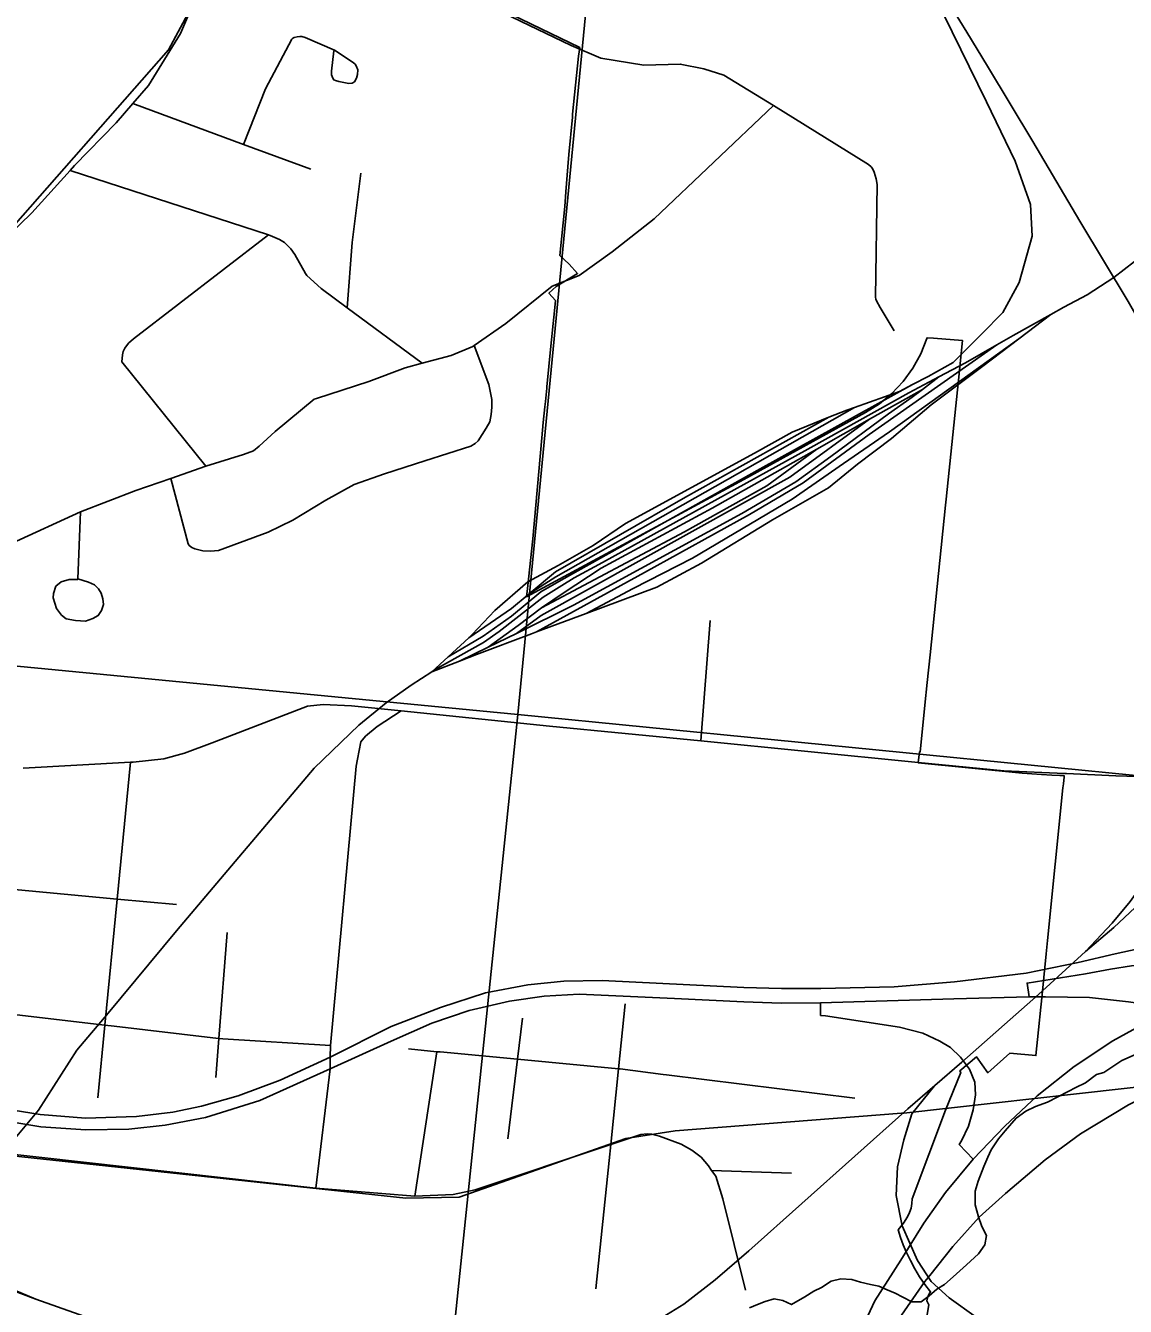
# Model space of a CAD drawing. Extents: x 0 to 34, y -3.9 to 26.2.
# Drawn here: x 3.386 to 4.053, y 14.888 to 15.665 of the extents above; entities that cross this region are included whole.
import ezdxf

# ---------------------------------------------------------------- set-up
doc = ezdxf.new("R2010")
doc.units = 0
for name, color, linetype in [('GM_X_City_Street', 7, 'Continuous'), ('GM_X_County_Road', 7, 'Continuous'), ('GM_X_Interchange_Ramps', 7, 'Continuous'), ('GM_X_Interstate_Route', 7, 'Continuous'), ('GM_X_Minor_River', 7, 'Continuous'), ('GM_X_Rail_Line', 7, 'Continuous'), ('GM_X_Section', 7, 'Continuous'), ('GM_X_State_Route', 7, 'Continuous'), ('GM_X_US_Route', 7, 'Continuous')]:
    doc.layers.add(name, color=color, linetype=linetype)

msp = doc.modelspace()

# ---------------------------------------------------------------- linework, layer by layer
at = {"layer": 'GM_X_City_Street'}
for p, q in [((3.52672, 15.74471), (3.71723, 15.65282)), ((3.49569, 15.39775), (3.44488, 15.4609)), ((3.79577, 15.231), (3.80155, 15.30401)), ((3.62253, 14.95483), (3.63589, 15.04253)), ((3.775, 15.02856), (3.88929, 15.01435)), ((3.8024, 14.97052), (3.85084, 14.9688))]:
    msp.add_line(p, q, dxfattribs=at)
for points in [[(3.51866, 15.59287), (3.53193, 15.6266), (3.54781, 15.6566), (3.54847, 15.65721), (3.54934, 15.65764), (3.55113, 15.65811), (3.55271, 15.65835), (3.55402, 15.65827), (3.55606, 15.65763), (3.57374, 15.65006), (3.58499, 15.64261), (3.58627, 15.6415), (3.58688, 15.64059), (3.58793, 15.63799), (3.5877, 15.63531), (3.58707, 15.63307), (3.58589, 15.63082), (3.58445, 15.63004), (3.58246, 15.62975), (3.57641, 15.63101), (3.5744, 15.63156), (3.57329, 15.63207), (3.57266, 15.63298), (3.57197, 15.63501), (3.57198, 15.63718), (3.57336, 15.64968)], [(3.71723, 15.65282), (3.73523, 15.64521), (3.76134, 15.64087), (3.78338, 15.64155), (3.79774, 15.63859), (3.80982, 15.63492), (3.83985, 15.61637), (3.8976, 15.58068), (3.89907, 15.57927), (3.89998, 15.57822), (3.90093, 15.57605), (3.90209, 15.57202), (3.90268, 15.56842), (3.90174, 15.50009), (3.90197, 15.49901), (3.9024, 15.498), (3.90466, 15.49395), (3.91311, 15.47972)], [(3.45158, 15.61765), (3.51866, 15.59287), (3.55945, 15.57781)], [(3.70568, 15.50686), (3.72206, 15.51332), (3.74207, 15.52771), (3.76752, 15.54769), (3.83985, 15.61637)], [(3.62681, 15.46009), (3.58151, 15.49374), (3.56564, 15.50553), (3.55706, 15.5133), (3.55609, 15.51458), (3.54972, 15.52598), (3.54736, 15.52952), (3.54341, 15.53333), (3.54045, 15.5352), (3.53477, 15.53768), (3.53383, 15.53798), (3.41351, 15.5771)], [(3.58151, 15.49374), (3.58439, 15.53325), (3.58976, 15.5753)], [(3.44488, 15.4609), (3.44527, 15.4652), (3.44559, 15.46718), (3.44656, 15.46923), (3.44884, 15.47218), (3.45198, 15.47481), (3.53383, 15.53798)], [(3.37825, 15.35099), (3.41983, 15.36992), (3.45323, 15.38288), (3.47462, 15.39018), (3.49569, 15.39775), (3.51854, 15.40472), (3.52465, 15.40694), (3.52812, 15.40984), (3.53779, 15.41875), (3.56142, 15.43831), (3.56283, 15.43875), (3.57849, 15.44375), (3.59452, 15.44912), (3.61669, 15.4574), (3.62681, 15.46009), (3.64454, 15.46481), (3.65754, 15.47024), (3.65835, 15.4708), (3.67755, 15.48427), (3.70568, 15.50686)], [(3.47462, 15.39018), (3.48513, 15.35048), (3.4856, 15.34956), (3.48735, 15.34826), (3.48898, 15.34759), (3.49389, 15.34635), (3.4986, 15.3462), (3.50338, 15.34654), (3.53357, 15.3577), (3.54851, 15.36499), (3.56847, 15.37712), (3.58573, 15.38664), (3.60407, 15.3931), (3.62851, 15.40096), (3.65638, 15.40988), (3.659, 15.41138), (3.66079, 15.41299), (3.66569, 15.42071), (3.66796, 15.42465), (3.66883, 15.42893), (3.66919, 15.43345), (3.66905, 15.43805), (3.66734, 15.44726), (3.65835, 15.4708)], [(3.41983, 15.36992), (3.41804, 15.32929), (3.42459, 15.32732), (3.42823, 15.32567), (3.43058, 15.32334), (3.4323, 15.32065), (3.43325, 15.31729), (3.43369, 15.31378), (3.43253, 15.31019), (3.43052, 15.30701), (3.42732, 15.30525), (3.42287, 15.30375), (3.41671, 15.30414), (3.41113, 15.30513), (3.40831, 15.30727), (3.40519, 15.3113), (3.40317, 15.31787), (3.40343, 15.32048), (3.40473, 15.32484), (3.40805, 15.32745), (3.41287, 15.32894), (3.41804, 15.32891)], [(3.56247, 14.95984), (3.57105, 15.03222), (3.57119, 15.03928), (3.57132, 15.04635), (3.58697, 15.21572), (3.58771, 15.22001), (3.58981, 15.2305), (3.59264, 15.23383), (3.59958, 15.23976), (3.61418, 15.24929)], [(3.43017, 15.01458), (3.43447, 15.0586), (3.44194, 15.1351), (3.45004, 15.21814)], [(3.11642, 15.16721), (3.17734, 15.16074), (3.24495, 15.15355), (3.30982, 15.14747), (3.37767, 15.14112), (3.44194, 15.1351), (3.47797, 15.13172)], [(3.50174, 15.0268), (3.50364, 15.05053), (3.50876, 15.11477)], [(3.73223, 14.89867), (3.74023, 14.97644), (3.74123, 14.98619), (3.74596, 15.03215), (3.75, 15.07149)], [(3.37424, 15.06562), (3.43447, 15.0586), (3.4401, 15.05794), (3.5, 15.05096), (3.50364, 15.05053), (3.50599, 15.05026), (3.57132, 15.04635)], [(3.68782, 15.06277), (3.68479, 15.03792), (3.67892, 14.98967)], [(3.61857, 15.04417), (3.63589, 15.04253), (3.63787, 15.04235), (3.68479, 15.03792), (3.74596, 15.03215), (3.74696, 15.03206), (3.7731, 15.0288), (3.775, 15.02856)], [(3.12465, 15.01407), (3.14684, 15.00537), (3.16715, 15.00025), (3.3654, 14.98179), (3.56247, 14.95984), (3.62253, 14.95483), (3.64569, 14.95588), (3.65903, 14.95865), (3.74123, 14.98619), (3.75947, 14.9923), (3.76334, 14.99272), (3.76597, 14.99253), (3.77084, 14.99131), (3.78402, 14.98649), (3.79037, 14.98271), (3.79602, 14.97864), (3.80042, 14.97327), (3.8024, 14.97052), (3.8049, 14.96707), (3.80918, 14.95331), (3.82291, 14.89796)]]:
    msp.add_lwpolyline(points, dxfattribs=at)
at = {"layer": 'GM_X_County_Road'}
for points in [[(3.38496, 15.21446), (3.45004, 15.21814), (3.45162, 15.21823), (3.47026, 15.22013), (3.48285, 15.22368), (3.49967, 15.22979), (3.55743, 15.25217), (3.56694, 15.25312), (3.584, 15.25239), (3.61418, 15.24929), (3.70411, 15.24007), (3.79577, 15.231), (3.92568, 15.21814)], [(3.92568, 15.21814), (3.92768, 15.21795), (3.97958, 15.21281), (4.01652, 15.21123)], [(4.01652, 15.21123), (4.01752, 15.21119), (4.04748, 15.20991), (4.11312, 15.20782), (4.12342, 15.21027), (4.12458, 15.21076), (4.12717, 15.21184)]]:
    msp.add_lwpolyline(points, dxfattribs=at)
at = {"layer": 'GM_X_Interchange_Ramps'}
for points in [[(3.55588, 15.73232), (3.72245, 15.65158), (3.72168, 15.64632), (3.71812, 15.61108), (3.71803, 15.61026), (3.71795, 15.60936), (3.7158, 15.58662), (3.71521, 15.57922), (3.71402, 15.56408), (3.71331, 15.55525), (3.71038, 15.52555), (3.71593, 15.52011), (3.72113, 15.51456), (3.70806, 15.50667), (3.7037, 15.50268), (3.70766, 15.49811), (3.70725, 15.49394), (3.70571, 15.47835), (3.70531, 15.47436), (3.70493, 15.47053), (3.70248, 15.44577), (3.7024, 15.44495), (3.70161, 15.43695), (3.70128, 15.43372), (3.7003, 15.42426), (3.69943, 15.4149), (3.6939, 15.3535), (3.69069, 15.32345), (3.69016, 15.31843), (3.82191, 15.38951), (3.8957, 15.43019), (3.90409, 15.43552), (3.91175, 15.44185), (3.91855, 15.44909), (3.9244, 15.45713), (3.92921, 15.46582), (3.93289, 15.47505), (3.93301, 15.47555), (3.93684, 15.47522), (3.95451, 15.47383), (3.95412, 15.47006), (3.95264, 15.45568), (3.94861, 15.41663), (3.94459, 15.37775), (3.94421, 15.37405), (3.93483, 15.28318), (3.93309, 15.26637), (3.93167, 15.25262), (3.92875, 15.22427), (3.92834, 15.22431), (3.92756, 15.2178), (3.99067, 15.21152), (4.00245, 15.21058), (4.00872, 15.21019), (4.01345, 15.20999), (4.01607, 15.21004), (4.01607, 15.2092), (4.01565, 15.20496), (4.01541, 15.2026), (4.00604, 15.11006), (4.00521, 15.10193), (4.00231, 15.07321), (4.00193, 15.06951), (4.00055, 15.05585), (3.99898, 15.04015), (3.98315, 15.04156), (3.96985, 15.02975), (3.96294, 15.03942), (3.95279, 15.03089), (3.95342, 15.03), (3.94425, 15.00702), (3.92393, 14.95326), (3.92384, 14.95043), (3.92333, 14.94763), (3.9224, 14.94495), (3.92109, 14.94244), (3.91868, 14.93858), (3.91555, 14.93442), (3.91692, 14.92989), (3.91852, 14.92543), (3.92035, 14.92106), (3.92289, 14.91579), (3.92552, 14.91079), (3.92845, 14.90596), (3.93168, 14.90132), (3.93518, 14.89689), (3.93479, 14.89635), (3.93397, 14.89482), (3.93336, 14.89319), (3.93297, 14.8915), (3.93401, 14.88899), (3.92836, 14.85519)], [(3.92836, 14.85519), (3.93401, 14.88899), (3.93297, 14.8915), (3.93336, 14.89319), (3.93397, 14.89482), (3.93479, 14.89635), (3.93518, 14.89689), (3.93168, 14.90132), (3.92845, 14.90596), (3.92552, 14.91079), (3.92289, 14.91579), (3.92035, 14.92106), (3.91852, 14.92543), (3.91692, 14.92989), (3.91555, 14.93442), (3.91868, 14.93858), (3.92109, 14.94244), (3.9224, 14.94495), (3.92333, 14.94763), (3.92384, 14.95043), (3.92393, 14.95326), (3.94425, 15.00702), (3.95342, 15.03), (3.95279, 15.03089), (3.96294, 15.03942), (3.96985, 15.02975), (3.98315, 15.04156), (3.99898, 15.04015), (4.00055, 15.05585), (4.00193, 15.06951), (4.00231, 15.07321), (4.00521, 15.10193), (4.00604, 15.11006), (4.01541, 15.2026), (4.01565, 15.20496), (4.01607, 15.2092), (4.01607, 15.21004), (4.01345, 15.20999), (4.00872, 15.21019), (4.00245, 15.21058), (3.99067, 15.21152), (3.92756, 15.2178), (3.92834, 15.22431), (3.92875, 15.22427), (3.93167, 15.25262), (3.93309, 15.26637), (3.93483, 15.28318), (3.94421, 15.37405), (3.94459, 15.37775), (3.94861, 15.41663), (3.95264, 15.45568), (3.95412, 15.47006), (3.95451, 15.47383), (3.93684, 15.47522), (3.93301, 15.47555), (3.93289, 15.47505), (3.92921, 15.46582), (3.9244, 15.45713), (3.91855, 15.44909), (3.91175, 15.44185), (3.90409, 15.43552), (3.8957, 15.43019), (3.82191, 15.38951), (3.69016, 15.31843), (3.69069, 15.32345), (3.6939, 15.3535), (3.69943, 15.4149), (3.7003, 15.42426), (3.70128, 15.43372), (3.70161, 15.43695), (3.7024, 15.44495), (3.70248, 15.44577), (3.70493, 15.47053), (3.70531, 15.47436), (3.70571, 15.47835), (3.70725, 15.49394), (3.70766, 15.49811), (3.7037, 15.50268), (3.70806, 15.50667), (3.72113, 15.51456), (3.71593, 15.52011), (3.71038, 15.52555), (3.71331, 15.55525), (3.71402, 15.56408), (3.71521, 15.57922), (3.7158, 15.58662), (3.71795, 15.60936), (3.71803, 15.61026), (3.71812, 15.61108), (3.72168, 15.64632), (3.72245, 15.65158), (3.55588, 15.73232)], [(4.0038, 15.08578), (4.02906, 15.08985), (4.04415, 15.09257), (4.05701, 15.09455), (4.07062, 15.09578), (4.08299, 15.09652), (4.09486, 15.09603), (4.10921, 15.0943), (4.11811, 15.09232), (4.12454, 15.09059), (4.13428, 15.08802), (4.14384, 15.0844), (4.15274, 15.07946), (4.16461, 15.07179), (4.17353, 15.06573), (4.18742, 15.05503), (4.22645, 15.0196), (4.23857, 15.00995), (4.24896, 15.00278), (4.2596, 14.99635), (4.26925, 14.99165), (4.28433, 14.98658), (4.28349, 14.98351)], [(3.99501, 15.07587), (3.99369, 15.08416), (4.0038, 15.08578)], [(3.86839, 15.0721), (3.86841, 15.06456), (3.87153, 15.06419), (3.91635, 15.05731), (3.93044, 15.05377), (3.94071, 15.04898), (3.94713, 15.04508), (3.95327, 15.03918), (3.95884, 15.03198), (3.962, 15.02407), (3.96238, 15.0164), (3.96093, 15.0072), (3.95809, 14.99743), (3.95386, 14.98847), (3.95253, 14.98619), (3.96088, 14.97739)]]:
    msp.add_lwpolyline(points, dxfattribs=at)
at = {"layer": 'GM_X_Interstate_Route'}
for points in [[(3.96088, 14.97739), (3.98011, 14.99741), (3.99985, 15.01583), (4.02222, 15.0336), (4.04569, 15.04917), (4.07211, 15.06376), (4.08308, 15.0688), (4.10567, 15.07889), (4.12717, 15.08591), (4.13428, 15.08802), (4.14243, 15.09041), (4.17752, 15.09998), (4.21058, 15.10671), (4.25096, 15.11373), (4.29236, 15.11885)], [(3.93469, 14.90688), (3.94856, 14.92435), (3.96457, 14.94212), (3.98058, 14.95659), (4.00471, 14.97699), (4.02598, 14.99278), (4.05516, 15.01033), (4.07278, 15.01917), (4.11679, 15.03511), (4.15363, 15.04564), (4.17942, 15.05281)], [(3.38801, 14.1), (3.41248, 14.12163), (3.43409, 14.14367), (3.45317, 14.16626), (3.4683, 14.18666), (3.48398, 14.21101), (3.50494, 14.24769), (3.53125, 14.29775), (3.55352, 14.34094), (3.57326, 14.37581), (3.59047, 14.40281), (3.62787, 14.45433), (3.67897, 14.52079), (3.6987, 14.54591), (3.74565, 14.60808), (3.77087, 14.64449), (3.79017, 14.67585), (3.854, 14.79758), (3.8858, 14.85812), (3.90137, 14.89136), (3.91705, 14.91604), (3.93098, 14.93852), (3.94425, 14.95705), (3.96088, 14.97739)], [(3.40993, 14.1), (3.4191, 14.10779), (3.44016, 14.12907), (3.45858, 14.15012), (3.47415, 14.16986), (3.48907, 14.19289), (3.51755, 14.24077), (3.52082, 14.24626), (3.54456, 14.29356), (3.56583, 14.33392), (3.58557, 14.36879), (3.60936, 14.40478), (3.64018, 14.44731), (3.69129, 14.51377), (3.7124, 14.54066), (3.75796, 14.60106), (3.78319, 14.63747), (3.80249, 14.66884), (3.86631, 14.79056), (3.89812, 14.8511), (3.91742, 14.88268), (3.93167, 14.90308), (3.93469, 14.90688)]]:
    msp.add_lwpolyline(points, dxfattribs=at)
at = {"layer": 'GM_X_Minor_River'}
for points in [[(4.0597, 15.04094), (4.05119, 15.03711), (4.04495, 15.03319), (4.04027, 15.02996), (4.03565, 15.02863), (4.029, 15.02359), (4.02318, 15.02079), (4.01853, 15.01832), (4.00612, 15.01199), (3.99879, 15.00926), (3.99298, 15.00646), (3.98711, 15.00214), (3.98034, 14.99444), (3.97636, 14.98966), (3.97191, 14.983), (3.96984, 14.97853), (3.96734, 14.97293), (3.96394, 14.96395), (3.96219, 14.95794), (3.96224, 14.94957), (3.96423, 14.94227), (3.96628, 14.93648), (3.96911, 14.93104), (3.96812, 14.92538), (3.96411, 14.91984), (3.95701, 14.91329), (3.94874, 14.90604), (3.94361, 14.90131), (3.93894, 14.89846), (3.93423, 14.89447), (3.92953, 14.89087), (3.92382, 14.89073), (3.91823, 14.89362), (3.91377, 14.89608), (3.90891, 14.89819), (3.90368, 14.9003), (3.89877, 14.90127), (3.89275, 14.90266)], [(3.89275, 14.90266), (3.8875, 14.9044), (3.88067, 14.90468), (3.87492, 14.9034), (3.86906, 14.89946), (3.86442, 14.89737), (3.85896, 14.8938), (3.8508, 14.88919), (3.84558, 14.89169), (3.84029, 14.89267), (3.83491, 14.891), (3.83028, 14.88929), (3.82526, 14.88721)]]:
    msp.add_lwpolyline(points, dxfattribs=at)
at = {"layer": 'GM_X_Rail_Line'}
for p, q in [((3.98868, 15.47486), (4.00812, 15.48966)), ((3.93016, 15.44421), (3.94023, 15.45183)), ((3.89807, 15.42609), (3.93016, 15.44421)), ((3.8661, 15.40804), (3.89807, 15.42609)), ((3.69632, 15.29719), (3.72628, 15.30838)), ((3.66697, 15.28795), (3.68403, 15.29626)), ((3.65514, 15.29364), (3.6426, 15.28195)), ((3.6426, 15.28195), (3.63283, 15.27303)), ((3.64947, 15.27943), (3.66697, 15.28795)), ((3.63283, 15.27303), (3.64947, 15.27943)), ((3.91898, 15.00528), (3.91749, 15.00516)), ((3.39268, 14.89234), (3.45648, 14.86993))]:
    msp.add_line(p, q, dxfattribs=at)
for points in [[(2.94008, 15.07294), (3.00886, 15.28321), (3.03071, 15.3486), (3.04618, 15.37159), (3.09804, 15.41964), (3.12595, 15.43671), (3.33412, 15.50792), (3.36836, 15.53122), (3.47311, 15.65013), (3.49206, 15.68568), (3.50586, 15.72675), (3.53495, 15.75895), (3.70992, 15.89324)], [(3.90747, 15.73563), (3.94297, 15.67184), (3.96911, 15.61857), (3.98637, 15.58257), (3.99574, 15.55643), (3.99673, 15.53719), (3.98884, 15.50908), (3.97897, 15.49083), (3.96615, 15.47801), (3.94889, 15.4605), (3.9336, 15.45211), (3.92424, 15.44716)], [(4.05494, 15.4976), (4.02565, 15.54627), (3.99705, 15.59463), (3.96961, 15.64026), (3.9572, 15.66098), (3.94858, 15.67475)], [(4.00812, 15.48966), (4.01597, 15.49402), (4.03017, 15.50169), (4.04615, 15.5121), (4.07763, 15.53643)], [(4.02913, 15.10324), (4.0453, 15.1204), (4.05608, 15.13373), (4.06572, 15.14705), (4.07735, 15.16563), (4.0867, 15.18265), (4.09422, 15.19782), (4.0989, 15.20902), (4.10514, 15.22675), (4.10911, 15.23993), (4.11251, 15.25468), (4.11549, 15.27084), (4.11733, 15.28701), (4.11804, 15.30474), (4.1179, 15.32345), (4.11719, 15.33777), (4.11549, 15.35323), (4.11251, 15.36996), (4.10826, 15.38783), (4.10358, 15.40272), (4.09833, 15.41732), (4.08912, 15.4376), (4.05494, 15.4976)], [(3.97527, 15.47124), (3.98527, 15.47698), (4.00812, 15.48966)], [(3.72628, 15.30838), (3.75481, 15.32338), (3.79081, 15.34188), (3.85123, 15.37764), (3.8823, 15.39934), (3.91017, 15.41857), (3.98868, 15.47486)], [(3.72628, 15.30838), (3.76911, 15.32437), (3.79624, 15.33892), (3.8394, 15.36506), (3.87318, 15.38454), (3.89094, 15.39885), (3.9114, 15.41438), (3.93557, 15.43485), (3.96689, 15.45828), (3.98868, 15.47486)], [(3.69632, 15.29719), (3.76171, 15.33325), (3.82534, 15.36827), (3.85789, 15.3875), (3.89784, 15.41685), (3.97527, 15.47124)], [(3.94023, 15.45183), (3.95636, 15.46037), (3.97527, 15.47124)], [(3.63283, 15.27303), (3.63474, 15.27428), (3.66402, 15.29068), (3.67367, 15.29748), (3.70033, 15.31815), (3.71148, 15.32536), (3.7191, 15.32998), (3.73623, 15.33923), (3.86079, 15.40792), (3.92204, 15.44211), (3.94023, 15.45183)], [(3.6426, 15.28195), (3.66381, 15.29453), (3.68107, 15.30662), (3.69883, 15.32141), (3.71116, 15.32856), (3.83175, 15.39613), (3.92424, 15.44716)], [(3.68403, 15.29626), (3.71856, 15.31327), (3.82065, 15.36901), (3.85345, 15.38824), (3.87466, 15.40353), (3.90968, 15.42943), (3.92398, 15.43954), (3.93016, 15.44421)], [(3.92424, 15.44716), (3.91634, 15.44299), (3.88908, 15.43334)], [(3.88908, 15.43334), (3.70795, 15.33054), (3.69168, 15.32018)], [(3.88908, 15.43334), (3.88428, 15.43164), (3.87353, 15.42731)], [(3.87353, 15.42731), (3.85123, 15.41833), (3.8283, 15.4055), (3.75012, 15.36284), (3.73064, 15.34952), (3.70943, 15.33744), (3.69094, 15.32758), (3.67096, 15.31007), (3.65715, 15.29552), (3.65514, 15.29364)], [(3.68403, 15.29626), (3.69908, 15.30711), (3.84975, 15.39095), (3.89807, 15.42609)], [(3.69168, 15.32018), (3.70771, 15.3335), (3.78662, 15.37887), (3.87353, 15.42731)], [(3.39268, 14.89234), (3.29846, 14.93208), (2.80525, 15.12937), (2.54549, 15.23196), (2.35281, 15.30824), (2.11508, 15.40195), (2.1, 15.40795)], [(3.69932, 15.31179), (3.71239, 15.32067), (3.73533, 15.33571), (3.80265, 15.37221), (3.8661, 15.40804)], [(3.69932, 15.31179), (3.78588, 15.35791), (3.83594, 15.38578), (3.8661, 15.40804)], [(2.1, 15.40418), (2.11393, 15.39878), (2.94032, 15.07242), (3.10149, 15.00728), (3.24383, 14.95065), (3.30222, 14.92653), (3.39268, 14.89234)], [(3.69168, 15.32018), (3.68107, 15.3113), (3.65514, 15.29364)], [(3.66697, 15.28795), (3.68502, 15.30094), (3.69932, 15.31179)], [(3.64947, 15.27943), (3.65987, 15.28343), (3.69316, 15.29601), (3.69632, 15.29719)], [(3.26332, 14.94614), (3.29314, 14.94034), (3.30492, 14.94169), (3.31524, 14.94439), (3.32683, 14.94883), (3.33841, 14.95482), (3.34864, 14.96138), (3.35848, 14.96872), (3.37084, 14.97914), (3.39439, 15.00713), (3.41755, 15.04342), (3.43647, 15.06581), (3.47795, 15.11588), (3.56142, 15.2145), (3.58858, 15.24051), (3.60499, 15.25422), (3.62024, 15.26483), (3.63283, 15.27303)], [(3.76447, 14.87637), (3.78553, 14.88948), (3.80458, 14.90413), (3.82488, 14.92174), (3.92137, 15.00789), (3.9541, 15.0361), (4.00063, 15.07729), (4.02913, 15.10324), (4.04615, 15.11784), (4.0592, 15.1299)], [(4.66554, 15.12584), (4.64486, 15.10127), (4.63072, 15.09184), (4.45322, 15.06511), (3.91898, 15.00528)], [(3.93761, 15.02189), (3.92388, 15.00491), (3.91895, 14.98909), (3.91504, 14.97265), (3.91422, 14.95539), (3.91792, 14.93689), (3.92717, 14.91593), (3.93559, 14.90319), (3.94649, 14.89333), (3.96272, 14.88161), (3.96581, 14.88025)], [(3.91749, 15.00516), (3.78034, 14.99449), (3.75036, 14.98991), (3.64937, 14.95437), (3.61695, 14.95365), (3.37101, 14.98015)]]:
    msp.add_lwpolyline(points, dxfattribs=at)
at = {"layer": 'GM_X_Section'}
for points in [[(2.76326, 16.35538), (3.78177, 16.24865), (3.68487, 15.24697), (2.66316, 15.34581)], [(3.78177, 16.24865), (4.78471, 16.15816), (4.69633, 15.14722), (3.68487, 15.24697)], [(2.66316, 15.34581), (3.68487, 15.24697), (3.58071, 14.24166), (2.56903, 14.34936)], [(3.68487, 15.24697), (4.69633, 15.14722), (4.59807, 14.13459), (3.58071, 14.24166)]]:
    msp.add_lwpolyline(points, close=True, dxfattribs=at)
at = {"layer": 'GM_X_State_Route'}
for points in [[(3.45158, 15.61765), (3.46104, 15.6286), (3.48047, 15.66001), (3.48516, 15.67142)], [(3.41351, 15.5771), (3.41612, 15.57999), (3.44146, 15.60592), (3.45158, 15.61765)], [(3.3541, 15.51846), (3.36111, 15.52329), (3.39032, 15.5514), (3.41351, 15.5771)], [(3.36863, 15.00864), (3.39539, 15.00447), (3.4228, 15.00228), (3.45373, 15.00316), (3.47566, 15.00579), (3.49321, 15.00952), (3.51536, 15.01566), (3.5408, 15.02531), (3.57119, 15.03928), (3.60815, 15.05784), (3.63796, 15.06939), (3.6653, 15.07814), (3.69105, 15.08314), (3.71275, 15.08526), (3.73602, 15.08569), (3.82199, 15.08153), (3.84469, 15.08087), (3.86853, 15.08094), (3.91305, 15.08193), (3.94966, 15.0849), (3.99307, 15.09022), (4.02455, 15.09671), (4.04712, 15.10184), (4.07303, 15.1076)], [(2.94884, 15.09366), (2.9498, 15.09341), (2.99733, 15.08222), (3.10502, 15.05633), (3.16387, 15.04187), (3.19728, 15.03482), (3.34141, 15.00645), (3.36754, 15.00159), (3.3957, 14.99691), (3.423, 14.99504), (3.44899, 14.99559), (3.47115, 14.998), (3.49549, 15.00261), (3.52839, 15.01292), (3.57105, 15.03222), (3.60801, 15.049), (3.63279, 15.05975), (3.65549, 15.06742), (3.67995, 15.07323), (3.70089, 15.0762), (3.72217, 15.07751), (3.77983, 15.07472)], [(3.77983, 15.07472), (3.82185, 15.07269), (3.84455, 15.07203), (3.86839, 15.0721), (3.94928, 15.07466), (3.99501, 15.07587), (4.00487, 15.07576)], [(4.00487, 15.07576), (4.03148, 15.07547), (4.05523, 15.07275), (4.08308, 15.0688), (4.10677, 15.06628), (4.12321, 15.06523), (4.13944, 15.06435), (4.15863, 15.06479), (4.17353, 15.06573), (4.18241, 15.0663), (4.19251, 15.0671), (4.21061, 15.06929), (4.22257, 15.06973), (4.23347, 15.06801)]]:
    msp.add_lwpolyline(points, dxfattribs=at)
at = {"layer": 'GM_X_US_Route'}
for points in [[(3.45158, 15.61765), (3.46104, 15.6286), (3.48047, 15.66001), (3.48516, 15.67142)], [(3.41351, 15.5771), (3.41612, 15.57999), (3.44146, 15.60592), (3.45158, 15.61765)], [(3.3541, 15.51846), (3.36111, 15.52329), (3.39032, 15.5514), (3.41351, 15.5771)]]:
    msp.add_lwpolyline(points, dxfattribs=at)

doc.saveas('drawing.dxf')
